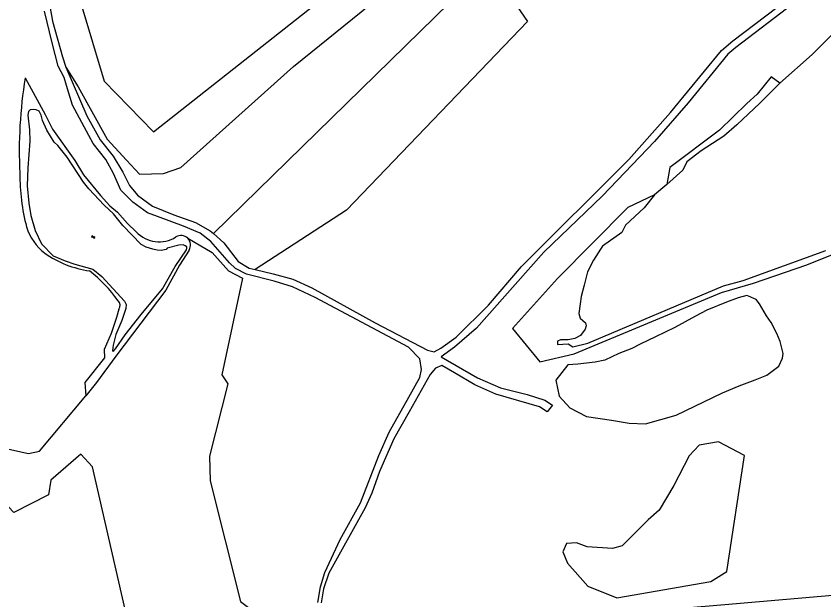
# Model space of a CAD drawing. Extents: x 126000 to 131009, y 393000 to 395500.
# Drawn here: x 129078 to 129419, y 394560.9 to 394807.4 of the extents above; entities that cross this region are included whole.
import ezdxf

# ---------------------------------------------------------------- set-up
doc = ezdxf.new("R2010")
doc.units = 0
for name, color, linetype in [('gg-knt-onverhard', 7, 'Continuous'), ('gg-kntw-bovenkant insteek waterloop', 7, 'Continuous'), ('gg-kntw-waterlijn', 7, 'Continuous'), ('gt-grn-groengrens', 7, 'Continuous'), ('gt-symb-watersymbool', 7, 'Continuous')]:
    doc.layers.add(name, color=color, linetype=linetype)

# ---------------------------------------------------------------- blocks, each defined once
blk = doc.blocks.new('gt0-WA')
at = {"layer": 'gt-symb-watersymbool'}
for centre, start, end in [((-0.32, 0.02), 28.0725, 151.9275), ((0.43, 0.42), 208.0725, 331.9275), ((-0.32, -0.43), 28.0725, 151.9275), ((0.43, -0.03), 208.0725, 331.9275)]:
    blk.add_arc(centre, 0.425, start, end, dxfattribs=at)

msp = doc.modelspace()

# ---------------------------------------------------------------- linework, layer by layer
at = {"layer": 'gg-knt-onverhard'}
msp.add_line((129178.86, 394700.39), (129186.57, 394698.58), dxfattribs=at)
for points in [[(129186.57, 394698.58), (129194.86, 394696.34), (129202.85, 394692.73), (129229.55, 394677.87), (129251.7, 394666.35), (129254.45, 394665.65), (129257.29, 394667.19), (129263.73, 394671.83), (129277.46, 394685.32), (129291.37, 394701.73), (129336.63, 394746.92), (129354.31, 394766.68), (129375.84, 394792.89), (129380.65, 394796.93), (129399.11, 394811.02), (129412.43, 394820.91), (129422.88, 394828.13), (129428.18, 394832.52), (129434.11, 394837.92), (129440.05, 394841.7), (129448.98, 394845.97), (129459.18, 394851.27), (129468.62, 394856.32), (129471.51, 394859.41)], [(129100.4, 394829.47), (129086.97, 394827.61), (129089.51, 394823.82), (129090.83, 394819.64), (129093.38, 394805.31), (129097.59, 394790.26), (129098.96, 394785.79)], [(129406.26, 394812.77), (129381.92, 394794.17), (129378.44, 394791.28), (129361.68, 394770.72), (129347.51, 394754.48), (129325.62, 394731.46), (129300.85, 394707.74), (129288.75, 394694.08), (129272.3, 394675.62), (129263.02, 394667.63), (129257.44, 394663.51), (129272.81, 394654.66), (129282.43, 394650.45), (129293.76, 394647.61), (129301.16, 394645.25), (129304.42, 394643.1), (129302.27, 394640.27), (129299.01, 394642.41), (129280.55, 394647.74), (129271.71, 394651.69), (129263.11, 394656.83), (129257.69, 394659.89), (129255.02, 394658.78), (129252.79, 394656.11), (129243.95, 394640.31), (129237.51, 394628.88), (129231.41, 394615.05), (129228.15, 394605.94), (129225.39, 394599.7), (129210.02, 394572.12), (129207.79, 394565.51), (129206.84, 394559.61)], [(129205.34, 394559.84), (129206.52, 394566.41), (129208.38, 394572.49), (129214.86, 394586.38), (129223.4, 394601.93), (129231.18, 394621.86), (129235.49, 394631.68), (129243.81, 394646.45), (129248.51, 394654.74), (129249.1, 394658.23), (129248.37, 394662.65), (129243.61, 394667.6), (129204.24, 394688.58), (129194.71, 394693.14), (129186.91, 394695.46), (129175.23, 394698.38), (129170.59, 394700.87), (129168.1, 394703.19), (129160.21, 394712.3), (129155.67, 394715.68), (129148.7, 394718.67), (129137.66, 394722.84), (129133.49, 394724.37), (129127.31, 394728.84), (129122.16, 394733.91), (129119.06, 394740.95), (129115.89, 394746.8), (129110.56, 394753.67), (129108.69, 394756.97), (129101.82, 394769.78), (129099.27, 394778.04), (129098.29, 394781.48), (129095.8, 394786.24), (129093.2, 394796.11), (129089.94, 394809.49)], [(129098.96, 394785.79), (129107.85, 394765.24), (129113.52, 394755.19), (129118.93, 394748.23), (129123.05, 394741.53), (129125.88, 394735.86), (129129.23, 394731.83), (129135.5, 394727.1), (129144.51, 394723.49), (129153.77, 394720.23), (129159.95, 394716.79), (129161.27, 394715.61)], [(129161.27, 394715.61), (129165.7, 394711.64), (129171.71, 394703.73), (129176.35, 394700.98), (129178.86, 394700.39)]]:
    msp.add_lwpolyline(points, dxfattribs=at)
at = {"layer": 'gg-kntw-bovenkant insteek waterloop'}
msp.add_line((129352.7, 394736.33), (129347.49, 394731.98), dxfattribs=at)
for points in [[(129426.92, 394803.95), (129414.13, 394791.13), (129400.38, 394779.06)], [(129081.85, 394781.28), (129090.21, 394765.9), (129093.39, 394759.68), (129102.71, 394746.49), (129106.41, 394740.45), (129113.67, 394731.63), (129117.56, 394727.29), (129120.74, 394724.63), (129124.95, 394719.83), (129128.71, 394716.26)], [(129400.38, 394779.06), (129396.76, 394781.79), (129390.86, 394774.5), (129386.51, 394770.44), (129374.99, 394759.18), (129353.94, 394743.44), (129352.7, 394736.33)], [(129347.49, 394731.98), (129336.29, 394726.56), (129306.52, 394696.62), (129287.5, 394675.55), (129299.11, 394661.43), (129313.66, 394664.74), (129375.77, 394690.63), (129389.34, 394694.65), (129411.78, 394702.4), (129460.58, 394721.94), (129464.51, 394723.81), (129465.41, 394726.85)], [(129151, 394708.62), (129146.98, 394702.23), (129141.2, 394691.66), (129120.07, 394663.8), (129111.96, 394652.71), (129107.44, 394647.1)], [(129121.36, 394683.62), (129120.39, 394680.12), (129118.12, 394673.38), (129115.21, 394666.62), (129115.3, 394663.05), (129107.04, 394652.67), (129107.44, 394647.1)]]:
    msp.add_lwpolyline(points, dxfattribs=at)
for centre, radius, start, end in [((129266.12, 394750.65), 186.81, 170.5632, 182.9411), ((129163.2, 394740.09), 83.64, 179.3355, 195.0439), ((129104.57, 394725.43), 23.25, 197.6627, 231.3771), ((129138.38, 394725.35), 13.27, 223.2288, 302.3539), ((129147.65, 394710.79), 3.99, 45.0235, 122.8591), ((129147.65, 394710.79), 3.99, 327.1851, 45.0232), ((129115.03, 394743.15), 43.71, 235.1624, 262.1041), ((129068.32, 394649.14), 65.03, 35.8697, 51.2419), ((129119.38, 394685.26), 2.57, 320.4717, 50.4672)]:
    msp.add_arc(centre, radius, start, end, dxfattribs=at)
at = {"layer": 'gg-kntw-waterlijn'}
for points in [[(129400.38, 394779.06), (129392.03, 394770.67), (129382.24, 394761.46), (129376.77, 394756.68), (129367.26, 394750.53), (129361.2, 394745.84), (129359.51, 394742.29), (129352.7, 394736.33)], [(129149.42, 394710.4), (129148.45, 394710.76), (129146.74, 394710.66), (129141.74, 394709.47), (129141.29, 394708.83), (129139.25, 394708.49), (129137.58, 394708.59), (129135.7, 394708.95), (129132.88, 394709.88), (129130.72, 394710.9), (129123.11, 394718.98), (129119.15, 394723.85), (129115.18, 394727.62), (129108.73, 394734.49), (129106.49, 394737.33), (129099.49, 394747.8), (129095.63, 394752.77), (129094.07, 394754.21), (129091, 394759.18), (129089.18, 394763.39), (129088.5, 394765.59), (129087.67, 394767.3), (129086.41, 394767.8), (129085.14, 394768.04), (129083.87, 394767.79), (129083.26, 394767.07), (129082.92, 394765.53), (129083.66, 394759.39), (129083.8, 394754.61), (129082.93, 394743.36), (129082.71, 394735.67), (129083.34, 394728.41), (129084.24, 394723.18), (129085.97, 394716.86), (129088.77, 394711.18), (129093.63, 394706.14), (129098.71, 394704), (129102.71, 394702.69), (129110.34, 394700.54), (129114.22, 394697.42), (129123.69, 394686.99), (129124.41, 394685.59), (129124.24, 394683.96), (129122.65, 394678.91), (129120.07, 394672.94), (129118.97, 394668.39), (129118.65, 394666.14), (129119.01, 394665.82), (129119.94, 394666.86), (129124.02, 394672.86), (129130.75, 394681.44), (129139.75, 394692.22), (129145.09, 394701.7), (129149.95, 394708.67), (129150.11, 394709.39), (129150.01, 394709.97), (129149.42, 394710.4)], [(129347.49, 394731.98), (129343.17, 394726.44), (129335.23, 394719.13), (129333.73, 394716.06), (129325.51, 394710.22), (129324.75, 394708.97), (129321.82, 394704.41), (129319.21, 394699.44), (129317.79, 394693.76), (129316.56, 394689.01), (129316.08, 394685.91), (129315.56, 394681.8), (129316.15, 394679.82), (129318.37, 394677.84), (129318.67, 394676.61), (129318.2, 394675.2), (129316.21, 394672.5), (129313.91, 394671.22), (129311.1, 394670.72), (129307.77, 394670.72), (129306.51, 394670.15), (129306.55, 394668.79), (129311.03, 394669), (129312.97, 394667.81), (129319.34, 394669.31), (129376.65, 394693.51), (129385.01, 394695.83), (129419.88, 394708.49)]]:
    msp.add_lwpolyline(points, dxfattribs=at)
at = {"layer": 'gt-grn-groengrens'}
for points in [[(129100.4, 394829.47), (129115.12, 394779.91), (129136, 394758.56), (129229.76, 394832.53), (129240.54, 394849.9), (129256.77, 394849.9), (129258.42, 394852.6), (129248.2, 394855.46), (129248.81, 394871.25), (129249.03, 394893.12), (129261.05, 394898.99), (129265.71, 394902.74), (129269.69, 394909.32), (129264.28, 394916.24), (129246.4, 394915.64), (129220.11, 394905.56), (129229.26, 394888.41)], [(129098.96, 394785.79), (129104.12, 394777.56), (129116.43, 394755.39), (129124.54, 394746.52), (129130.1, 394740.66), (129140.17, 394740.96), (129147.53, 394743.51), (129195.16, 394786.06), (129255.87, 394835.34), (129263.08, 394826.47), (129266.69, 394826.92), (129274.65, 394835.19), (129275.55, 394838.35), (129273, 394844.36), (129282.03, 394853.65)], [(129161.27, 394715.61), (129273.43, 394825.43), (129277.9, 394825.69), (129281.85, 394822.8), (129293.94, 394805.17), (129217.43, 394725.45), (129178.86, 394700.39)], [(129150.47, 394713.61), (129160.8, 394707.52), (129167.66, 394699.79), (129173.62, 394696.68), (129164.91, 394655.93), (129167.31, 394652.17), (129159.65, 394621.65), (129159.95, 394611.13), (129172.79, 394560.16), (129194.76, 394543.8)], [(129310.86, 394660.14), (129305.9, 394653.67), (129307.25, 394646.91), (129311.76, 394641.94), (129318.82, 394638.34), (129329.34, 394636.83), (129336.85, 394635.48), (129343.76, 394635.18), (129356.69, 394638.94), (129376.22, 394648.26), (129383.28, 394651.27), (129390.04, 394653.82), (129395, 394655.78), (129399.96, 394659.53), (129401.61, 394662.99), (129401.91, 394664.95), (129400.56, 394670.06), (129399.21, 394673.37), (129396.8, 394678.03), (129394.85, 394680.88), (129391.85, 394685.85), (129390.49, 394687.8), (129387.19, 394689.15), (129386.44, 394689.45), (129382.83, 394688.4), (129377.87, 394686.6), (129369.61, 394683.29), (129364.8, 394680.73), (129356.08, 394675.92), (129347.97, 394672.01), (129341.51, 394668.86), (129337.9, 394667.05), (129332.5, 394664.95), (129326.48, 394662.09), (129322.43, 394661.34), (129315.22, 394660.44), (129310.86, 394660.14)], [(129128.31, 394538.43), (129110.2, 394617.01), (129105.31, 394622.39), (129092.69, 394611.41), (129091.64, 394605.25), (129077.06, 394597.73), (129018.85, 394659.29), (129023.81, 394665.45), (129029.52, 394662.3), (129062.95, 394626.98)], [(129062.95, 394626.98), (129074.96, 394624.59), (129083.17, 394622.69), (129087.89, 394623.73), (129107.44, 394647.1)], [(129310.82, 394576.47), (129319.38, 394566.69), (129331.55, 394561.73), (129371.37, 394568.65), (129378.13, 394572.86), (129385.49, 394621.87), (129374.53, 394627.59), (129366.41, 394626.23), (129362.2, 394621.72), (129355.74, 394609.24), (129349.43, 394598.72), (129344.78, 394594.66), (129333.81, 394583.68), (129329.75, 394582.63), (129319.08, 394583.23), (129314.57, 394585.04), (129310.37, 394584.74), (129308.86, 394581.13), (129310.82, 394576.47)], [(129312.45, 394553.49), (129377.27, 394558.96), (129528.5, 394572.06), (129531.48, 394572.39)]]:
    msp.add_lwpolyline(points, dxfattribs=at)

# ---------------------------------------------------------------- block references
at = {"layer": 'gt-symb-watersymbool', "rotation": 180}
msp.add_blockref('gt0-WA', (129110.6, 394714.11), dxfattribs=at)

doc.saveas('drawing.dxf')
